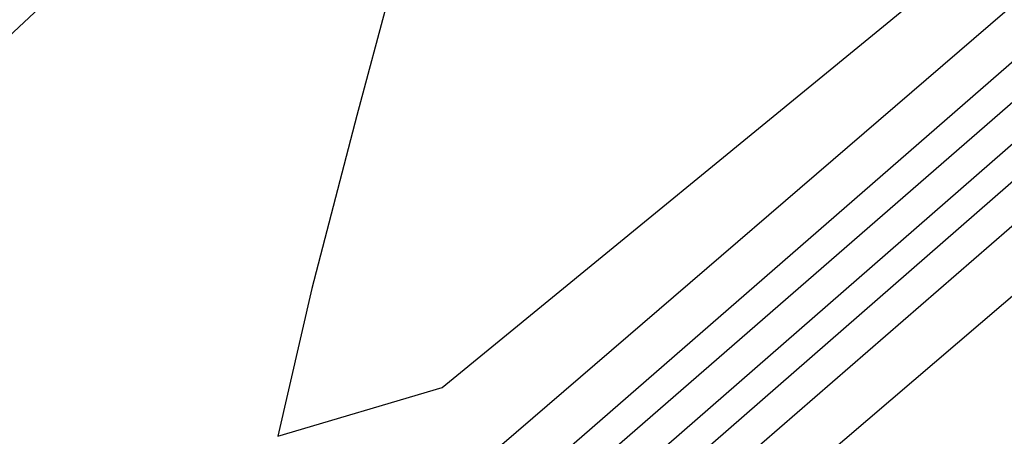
# Model space of a CAD drawing. Extents: x 3249832 to 3255657, y 13789405 to 13793316.
# Tile 818 of 1056: x 3253209.392 to 3253210.459, y 13791257.165 to 13791257.616. Entities that reach past the tile are written whole.
import ezdxf

# ---------------------------------------------------------------- set-up
doc = ezdxf.new("R2010")
doc.units = 0
doc.header["$LTSCALE"] = 100
doc.header["$MEASUREMENT"] = 0
for name, color, linetype in [('GRATIO_03231_CON', 1, 'CONTINUOUS'), ('GRATIO_0323_ICON', 1, 'CONTINUOUS'), ('TARGETS_EAST', 7, 'CONTINUOUS')]:
    doc.layers.add(name, color=color, linetype=linetype)

# ---------------------------------------------------------------- blocks, each defined once
blk = doc.blocks.new('Gratio_032316_contours')
at = {"layer": 'GRATIO_03231_CON', "color": 1, "linetype": 'Continuous', "flags": 128}
for points in [[(3253200.9004, 13791249.0216), (3253205.4478, 13791252.9775), (3253209.2674, 13791256.292), (3253211.5422, 13791258.2333), (3253213.7571, 13791260.0993), (3253217.9725, 13791263.6949), (3253225.4569, 13791270.1371), (3253234.3111, 13791277.7898), (3253241.8442, 13791284.3286), (3253246.0372, 13791288.0069), (3253247.5597, 13791289.3882), (3253247.7532, 13791289.6138), (3253247.7353, 13791289.6352), (3253247.7269, 13791289.6458), (3253247.7245, 13791289.6493), (3253247.7245, 13791289.6493), (3253247.9411, 13791289.8416), (3253249.4539, 13791291.1868), (3253253.5563, 13791294.8409), (3253261.0456, 13791301.516), (3253270.7349, 13791310.1479), (3253280.9411, 13791319.2283), (3253289.806, 13791327.1027)], [(3253202.1519, 13791250.2124), (3253206.8478, 13791254.2857), (3253212.3564, 13791259.0864), (3253217.004, 13791263.1319), (3253219.708, 13791265.4607), (3253221.752, 13791267.1944), (3253225.0114, 13791269.9757), (3253230.707, 13791274.8789), (3253237.4433, 13791280.7056), (3253243.1702, 13791285.6892), (3253246.3505, 13791288.5012), (3253247.4974, 13791289.5664), (3253247.6367, 13791289.7476), (3253247.7168, 13791289.8495), (3253248.3759, 13791290.4438), (3253250.1747, 13791292.0442), (3253250.1747, 13791292.0442), (3253253.6173, 13791295.1093), (3253258.9808, 13791299.8795), (3253266.4855, 13791306.5404), (3253275.6358, 13791314.6499), (3253283.072, 13791321.2554)], [(3253201.8674, 13791250.0552), (3253204.7192, 13791252.4869), (3253209.8215, 13791256.9177), (3253215.8108, 13791262.1408), (3253220.8723, 13791266.5519)], [(3253219.8032, 13791266.733), (3253210.5714, 13791258.7408), (3253205.3858, 13791254.171), (3253203.4376, 13791252.3408), (3253203.1064, 13791251.8783), (3253203.0434, 13791251.6434), (3253202.9858, 13791251.4225), (3253202.9424, 13791251.2339), (3253203.0813, 13791251.2336), (3253204.2077, 13791252.128), (3253207.2864, 13791254.7615), (3253212.7951, 13791259.5497), (3253219.2651, 13791265.1952)], [(3253221.1918, 13791267.9245), (3253212.4279, 13791260.3373), (3253207.5052, 13791255.9991), (3253205.6557, 13791254.2617), (3253205.3412, 13791253.8227), (3253205.2814, 13791253.5996), (3253205.2267, 13791253.3899), (3253205.1855, 13791253.2109), (3253205.3375, 13791253.2282), (3253206.548, 13791254.2008), (3253209.8536, 13791257.036), (3253215.7688, 13791262.1818), (3253222.7194, 13791268.2496)], [(3253223.9689, 13791270.3075), (3253216.1409, 13791263.5303), (3253211.7438, 13791259.6554), (3253210.0918, 13791258.1035), (3253209.8109, 13791257.7113), (3253209.7575, 13791257.5121), (3253209.7087, 13791257.3248), (3253209.6719, 13791257.1649), (3253209.8501, 13791257.2175), (3253211.2286, 13791258.3464), (3253214.9881, 13791261.585), (3253221.7162, 13791267.4458)]]:
    blk.add_lwpolyline(points, dxfattribs=at)
at = {"layer": 'GRATIO_0323_ICON', "color": 7, "linetype": 'Continuous', "flags": 128}
for points in [[(3253199.5847, 13791247.9379), (3253203.8741, 13791251.6536), (3253208.9021, 13791256.0319), (3253213.1357, 13791259.712), (3253215.6251, 13791261.847), (3253217.7546, 13791263.6469), (3253221.4919, 13791266.8353), (3253228.0819, 13791272.5081), (3253235.8763, 13791279.2487), (3253242.5042, 13791285.0122), (3253246.1872, 13791288.2614), (3253247.5185, 13791289.4884), (3253247.684, 13791289.693), (3253247.8258, 13791289.8479), (3253248.9112, 13791290.8188), (3253251.8637, 13791293.4443), (3253251.8637, 13791293.4443), (3253257.3309, 13791298.3131), (3253264.8578, 13791305.0137), (3253273.7133, 13791312.8843), (3253282.7209, 13791320.8763)], [(3253222.5803, 13791269.116), (3253214.2844, 13791261.9338), (3253209.6245, 13791257.8273), (3253207.8737, 13791256.1826), (3253207.5761, 13791255.767), (3253207.5195, 13791255.5558), (3253207.4677, 13791255.3573), (3253207.4287, 13791255.1879), (3253207.5938, 13791255.2229), (3253208.8883, 13791256.2736), (3253212.4208, 13791259.3105), (3253218.7425, 13791264.8138)]]:
    blk.add_lwpolyline(points, dxfattribs=at)

msp = doc.modelspace()

# ---------------------------------------------------------------- block references
at = {"layer": 'TARGETS_EAST'}
msp.add_blockref('Gratio_032316_contours', (0, 0), dxfattribs=at)

doc.saveas('drawing.dxf')
